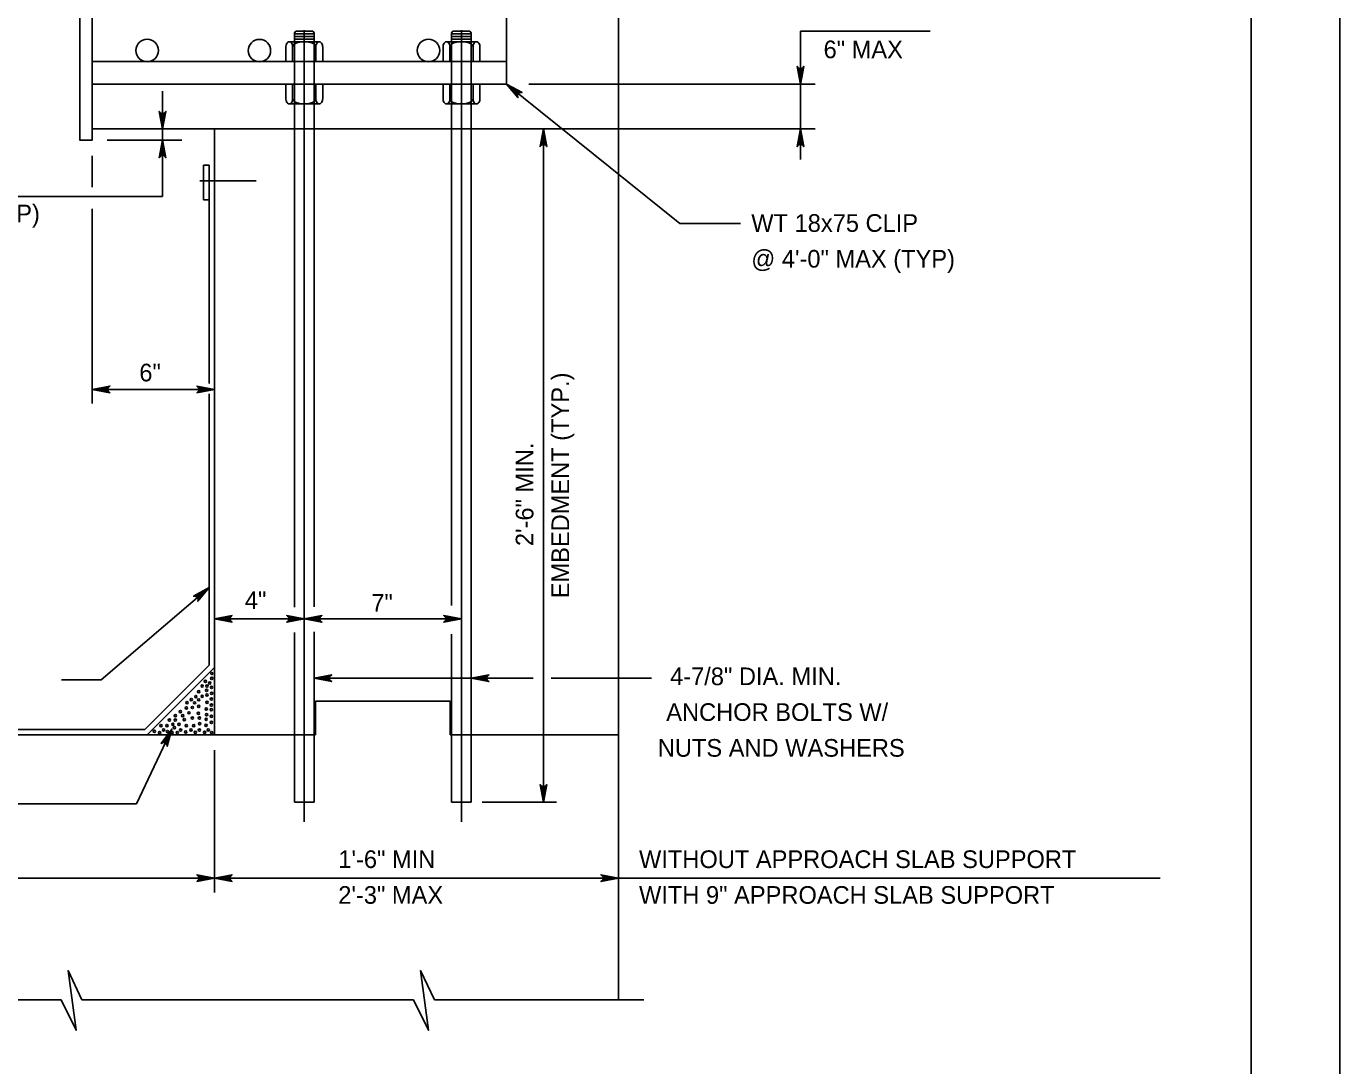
# Model space of a CAD drawing. Extents: x 636530 to 644067, y 294168 to 299122.
# Drawn here: x 642147.9 to 642370.8, y 295602.8 to 295779.3 of the extents above; entities that cross this region are included whole.
import ezdxf

# ---------------------------------------------------------------- set-up
doc = ezdxf.new("R2010")
doc.units = 0
doc.layers.add('1', color=7, linetype='Continuous')
doc.layers.add('PLT-BNDY', color=7, linetype='Continuous')

msp = doc.modelspace()

# ---------------------------------------------------------------- linework, layer by layer
at = {"layer": '1'}
for p, q in [((642355.78, 295371.48), (642355.78, 295935.48)), ((642248.39, 295830.45), (642248.39, 295614)), ((642229.34, 295789.26), (642229.34, 295769.49)), ((642193.38, 295778.2), (642193.61, 295778.49)), ((642193.38, 295778.2), (642193.38, 295776.66)), ((642193.61, 295778.49), (642196.49, 295778.49)), ((642195.05, 295778.65), (642195.05, 295644.22)), ((642196.71, 295778.2), (642196.49, 295778.49)), ((642196.71, 295778.2), (642196.71, 295776.66)), ((642220.05, 295778.2), (642220.27, 295778.49)), ((642220.05, 295778.2), (642220.05, 295776.66)), ((642220.27, 295778.49), (642223.15, 295778.49)), ((642221.71, 295778.65), (642221.71, 295644.22)), ((642223.38, 295778.2), (642223.15, 295778.49)), ((642223.38, 295778.2), (642223.38, 295776.66)), ((642279.26, 295756.7), (642279.26, 295778.44)), ((642279.26, 295778.44), (642301.25, 295778.44)), ((642191.93, 295773.3), (642191.93, 295775.86)), ((642192.5, 295776.66), (642197.59, 295776.66)), ((642193.07, 295773.3), (642193.07, 295775.86)), ((642193.38, 295778.03), (642196.71, 295778.03)), ((642193.38, 295777.57), (642196.71, 295777.57)), ((642193.38, 295777.11), (642196.71, 295777.11)), ((642193.38, 295776.66), (642193.38, 295766.13)), ((642196.71, 295776.66), (642196.71, 295766.13)), ((642197.02, 295773.3), (642197.02, 295775.86)), ((642198.17, 295773.3), (642198.17, 295775.86)), ((642218.59, 295773.3), (642218.59, 295775.86)), ((642219.17, 295776.66), (642224.26, 295776.66)), ((642219.74, 295773.3), (642219.74, 295775.86)), ((642220.05, 295778.03), (642223.38, 295778.03)), ((642220.05, 295777.57), (642223.38, 295777.57)), ((642220.05, 295777.11), (642223.38, 295777.11)), ((642220.05, 295776.66), (642220.05, 295766.13)), ((642223.38, 295776.66), (642223.38, 295766.13)), ((642223.69, 295773.3), (642223.69, 295775.86)), ((642224.83, 295773.3), (642224.83, 295775.86)), ((642159.07, 295773.3), (642229.34, 295773.3)), ((642191.93, 295773.3), (642198.17, 295773.3)), ((642218.59, 295773.3), (642224.83, 295773.3)), ((642159.07, 295769.49), (642229.34, 295769.49)), ((642191.93, 295769.49), (642191.93, 295766.92)), ((642193.07, 295769.49), (642193.07, 295766.92)), ((642197.02, 295769.49), (642197.02, 295766.92)), ((642198.17, 295769.49), (642198.17, 295766.92)), ((642218.59, 295769.49), (642218.59, 295766.92)), ((642219.74, 295769.49), (642219.74, 295766.92)), ((642223.69, 295769.49), (642223.69, 295766.92)), ((642224.83, 295769.49), (642224.83, 295766.92)), ((642258.77, 295745.81), (642229.34, 295769.49)), ((642233.15, 295769.49), (642281.77, 295769.49)), ((642170.99, 295750.39), (642170.99, 295768.25)), ((642192.5, 295766.13), (642197.59, 295766.13)), ((642193.38, 295766.13), (642193.38, 295680.64)), ((642196.71, 295766.13), (642196.71, 295680.72)), ((642219.17, 295766.13), (642224.26, 295766.13)), ((642220.05, 295766.13), (642220.05, 295680.96)), ((642223.38, 295766.13), (642223.38, 295647.57)), ((642159.07, 295761.87), (642179.81, 295761.87)), ((642179.81, 295761.87), (642179.81, 295659)), ((642179.81, 295761.87), (642248.39, 295761.87)), ((642235.64, 295647.57), (642235.64, 295761.87)), ((642248.39, 295761.87), (642281.77, 295761.87)), ((642174.26, 295759.96), (642161.59, 295759.96)), ((642159.07, 295751.97), (642159.07, 295757.3)), ((642177.97, 295755.74), (642177.97, 295749.8)), ((642178.88, 295755.74), (642177.97, 295755.74)), ((642178.88, 295755.74), (642178.88, 295718.65)), ((642177.3, 295753.08), (642186.9, 295753.08)), ((642170.99, 295750.39), (642123.55, 295750.39)), ((642178.88, 295749.8), (642177.97, 295749.8)), ((642159.07, 295715.23), (642159.07, 295748.29)), ((642258.77, 295745.81), (642269.09, 295745.81)), ((642179.81, 295717.63), (642159.07, 295717.63)), ((642178.88, 295716.87), (642178.88, 295670.81)), ((642160.57, 295668.31), (642178.88, 295684.03)), ((642179.81, 295678.68), (642221.71, 295678.68)), ((642193.38, 295676.34), (642193.38, 295647.57)), ((642196.71, 295676.49), (642196.71, 295647.57)), ((642220.05, 295676.1), (642220.05, 295647.57)), ((642167.99, 295659.92), (642178.88, 295670.81)), ((642179.81, 295670.43), (642168.38, 295659)), ((642153.86, 295668.31), (642160.57, 295668.31)), ((642196.71, 295668.6), (642233.91, 295668.6)), ((642236.96, 295668.6), (642253.96, 295668.6)), ((642219.82, 295664.71), (642196.96, 295664.71)), ((642196.96, 295664.71), (642196.96, 295659)), ((642219.82, 295664.71), (642219.82, 295659)), ((642167.99, 295659.92), (642069.98, 295659.92)), ((642166.59, 295647.26), (642172.54, 295659.97)), ((642058.17, 295659), (642179.81, 295659)), ((642196.96, 295659), (642179.81, 295659)), ((642248.39, 295659), (642219.82, 295659)), ((642179.81, 295656.38), (642179.81, 295632.23)), ((642135.77, 295647.26), (642166.59, 295647.26)), ((642193.38, 295647.57), (642196.71, 295647.57)), ((642220.05, 295647.57), (642223.38, 295647.57)), ((642225.24, 295647.57), (642237.87, 295647.57)), ((642058.17, 295634.66), (642179.81, 295634.66)), ((642179.81, 295634.66), (642248.39, 295634.66)), ((642248.39, 295634.66), (642340.3, 295634.66)), ((642097.49, 295614), (642153.79, 295614)), ((642157.31, 295614), (642213.6, 295614)), ((642217.12, 295614), (642252.7, 295614))]:
    msp.add_line(p, q, dxfattribs=at)
for points in [[(642159.07, 295824.83), (642159.07, 295759.96), (642156.95, 295759.96), (642156.95, 295824.83)], [(642156.95, 295759.96), (642156.95, 295824.83), (642159.07, 295824.83), (642159.07, 295759.96)]]:
    msp.add_lwpolyline(points, close=True, dxfattribs=at)
for points in [[(642279.26, 295769.49), (642279.82, 295772.47), (642279.66, 295772.24), (642279.46, 295772.12), (642279.26, 295772.09), (642279.06, 295772.12), (642278.86, 295772.24), (642278.7, 295772.47), (642279.26, 295769.49), (642278.86, 295772.24), (642279.06, 295772.12), (642279.26, 295769.49), (642279.26, 295772.09), (642279.46, 295772.12), (642279.26, 295769.49), (642279.66, 295772.24)], [(642229.34, 295769.49), (642232.01, 295768.05), (642231.87, 295768.06), (642231.73, 295768.07), (642231.62, 295768.03), (642231.51, 295767.99), (642231.44, 295767.93), (642231.36, 295767.86), (642231.31, 295767.77), (642231.26, 295767.68), (642231.25, 295767.57), (642231.23, 295767.45), (642231.27, 295767.32), (642231.31, 295767.18), (642229.34, 295769.49), (642231.27, 295767.32), (642231.23, 295767.45), (642229.34, 295769.49), (642231.25, 295767.57), (642231.26, 295767.68), (642229.34, 295769.49), (642231.31, 295767.77), (642231.36, 295767.86), (642229.34, 295769.49), (642231.44, 295767.93), (642231.51, 295767.99), (642229.34, 295769.49), (642231.62, 295768.03), (642231.73, 295768.07), (642229.34, 295769.49), (642231.87, 295768.06)], [(642170.99, 295761.87), (642170.43, 295764.85), (642170.51, 295764.73), (642170.59, 295764.62), (642170.69, 295764.56), (642170.79, 295764.5), (642170.89, 295764.48), (642170.99, 295764.47), (642171.09, 295764.48), (642171.19, 295764.5), (642171.29, 295764.56), (642171.39, 295764.62), (642171.47, 295764.73), (642171.55, 295764.85), (642170.99, 295761.87), (642171.47, 295764.73), (642171.39, 295764.62), (642170.99, 295761.87), (642171.29, 295764.56), (642171.19, 295764.5), (642170.99, 295761.87), (642171.09, 295764.48), (642170.99, 295764.47), (642170.99, 295761.87), (642170.89, 295764.48), (642170.79, 295764.5), (642170.99, 295761.87), (642170.69, 295764.56), (642170.59, 295764.62), (642170.99, 295761.87), (642170.51, 295764.73)], [(642235.64, 295761.87), (642236.2, 295758.88), (642236.12, 295759), (642236.04, 295759.11), (642235.94, 295759.17), (642235.84, 295759.23), (642235.74, 295759.25), (642235.64, 295759.27), (642235.54, 295759.25), (642235.44, 295759.23), (642235.34, 295759.17), (642235.24, 295759.11), (642235.16, 295759), (642235.08, 295758.88), (642235.64, 295761.87), (642235.16, 295759), (642235.24, 295759.11), (642235.64, 295761.87), (642235.34, 295759.17), (642235.44, 295759.23), (642235.64, 295761.87), (642235.54, 295759.25), (642235.64, 295759.27), (642235.64, 295761.87), (642235.74, 295759.25), (642235.84, 295759.23), (642235.64, 295761.87), (642235.94, 295759.17), (642236.04, 295759.11), (642235.64, 295761.87), (642236.12, 295759)], [(642279.26, 295761.87), (642278.7, 295758.88), (642278.86, 295759.11), (642279.06, 295759.23), (642279.26, 295759.27), (642279.46, 295759.23), (642279.66, 295759.11), (642279.82, 295758.88), (642279.26, 295761.87), (642279.66, 295759.11), (642279.46, 295759.23), (642279.26, 295761.87), (642279.26, 295759.27), (642279.06, 295759.23), (642279.26, 295761.87), (642278.86, 295759.11)], [(642170.99, 295759.96), (642171.55, 295756.98), (642171.47, 295757.09), (642171.39, 295757.21), (642171.29, 295757.27), (642171.19, 295757.33), (642171.09, 295757.34), (642170.99, 295757.36), (642170.89, 295757.34), (642170.79, 295757.33), (642170.69, 295757.27), (642170.59, 295757.21), (642170.51, 295757.09), (642170.43, 295756.98), (642170.99, 295759.96), (642170.51, 295757.09), (642170.59, 295757.21), (642170.99, 295759.96), (642170.69, 295757.27), (642170.79, 295757.33), (642170.99, 295759.96), (642170.89, 295757.34), (642170.99, 295757.36), (642170.99, 295759.96), (642171.09, 295757.34), (642171.19, 295757.33), (642170.99, 295759.96), (642171.29, 295757.27), (642171.39, 295757.21), (642170.99, 295759.96), (642171.47, 295757.09)], [(642159.07, 295717.63), (642162.06, 295717.07), (642161.94, 295717.15), (642161.83, 295717.23), (642161.77, 295717.33), (642161.71, 295717.43), (642161.69, 295717.53), (642161.67, 295717.63), (642161.69, 295717.73), (642161.71, 295717.83), (642161.77, 295717.93), (642161.83, 295718.03), (642161.94, 295718.11), (642162.06, 295718.19), (642159.07, 295717.63), (642161.94, 295718.11), (642161.83, 295718.03), (642159.07, 295717.63), (642161.77, 295717.93), (642161.71, 295717.83), (642159.07, 295717.63), (642161.69, 295717.73), (642161.67, 295717.63), (642159.07, 295717.63), (642161.69, 295717.53), (642161.71, 295717.43), (642159.07, 295717.63), (642161.77, 295717.33), (642161.83, 295717.23), (642159.07, 295717.63), (642161.94, 295717.15)], [(642179.81, 295717.63), (642176.82, 295718.19), (642176.94, 295718.11), (642177.05, 295718.03), (642177.11, 295717.93), (642177.17, 295717.83), (642177.19, 295717.73), (642177.21, 295717.63), (642177.19, 295717.53), (642177.17, 295717.43), (642177.11, 295717.33), (642177.05, 295717.23), (642176.94, 295717.15), (642176.82, 295717.07), (642179.81, 295717.63), (642176.94, 295717.15), (642177.05, 295717.23), (642179.81, 295717.63), (642177.11, 295717.33), (642177.17, 295717.43), (642179.81, 295717.63), (642177.19, 295717.53), (642177.21, 295717.63), (642179.81, 295717.63), (642177.19, 295717.73), (642177.17, 295717.83), (642179.81, 295717.63), (642177.11, 295717.93), (642177.05, 295718.03), (642179.81, 295717.63), (642176.94, 295718.11)], [(642178.88, 295684.03), (642176.98, 295681.66), (642177.02, 295681.8), (642177.05, 295681.93), (642177.03, 295682.05), (642177.01, 295682.16), (642176.96, 295682.25), (642176.91, 295682.34), (642176.83, 295682.4), (642176.75, 295682.47), (642176.64, 295682.5), (642176.53, 295682.54), (642176.39, 295682.53), (642176.25, 295682.51), (642178.88, 295684.03), (642176.39, 295682.53), (642176.53, 295682.54), (642178.88, 295684.03), (642176.64, 295682.5), (642176.75, 295682.47), (642178.88, 295684.03), (642176.83, 295682.4), (642176.91, 295682.34), (642178.88, 295684.03), (642176.96, 295682.25), (642177.01, 295682.16), (642178.88, 295684.03), (642177.03, 295682.05), (642177.05, 295681.93), (642178.88, 295684.03), (642177.02, 295681.8)], [(642179.81, 295678.68), (642182.79, 295679.23), (642182.67, 295679.15), (642182.56, 295679.08), (642182.5, 295678.98), (642182.44, 295678.88), (642182.42, 295678.78), (642182.41, 295678.68), (642182.42, 295678.58), (642182.44, 295678.48), (642182.5, 295678.38), (642182.56, 295678.28), (642182.67, 295678.2), (642182.79, 295678.12), (642179.81, 295678.68), (642182.67, 295678.2), (642182.56, 295678.28), (642179.81, 295678.68), (642182.5, 295678.38), (642182.44, 295678.48), (642179.81, 295678.68), (642182.42, 295678.58), (642182.41, 295678.68), (642179.81, 295678.68), (642182.42, 295678.78), (642182.44, 295678.88), (642179.81, 295678.68), (642182.5, 295678.98), (642182.56, 295679.08), (642179.81, 295678.68), (642182.67, 295679.15)], [(642195.05, 295678.68), (642192.06, 295678.12), (642192.18, 295678.2), (642192.29, 295678.28), (642192.35, 295678.38), (642192.41, 295678.48), (642192.43, 295678.58), (642192.45, 295678.68), (642192.43, 295678.78), (642192.41, 295678.88), (642192.35, 295678.98), (642192.29, 295679.08), (642192.18, 295679.15), (642192.06, 295679.23), (642195.05, 295678.68), (642192.18, 295679.15), (642192.29, 295679.08), (642195.05, 295678.68), (642192.35, 295678.98), (642192.41, 295678.88), (642195.05, 295678.68), (642192.43, 295678.78), (642192.45, 295678.68), (642195.05, 295678.68), (642192.43, 295678.58), (642192.41, 295678.48), (642195.05, 295678.68), (642192.35, 295678.38), (642192.29, 295678.28), (642195.05, 295678.68), (642192.18, 295678.2)], [(642195.05, 295678.68), (642198.03, 295679.23), (642197.91, 295679.15), (642197.8, 295679.08), (642197.74, 295678.98), (642197.68, 295678.88), (642197.66, 295678.78), (642197.65, 295678.68), (642197.66, 295678.58), (642197.68, 295678.48), (642197.74, 295678.38), (642197.8, 295678.28), (642197.91, 295678.2), (642198.03, 295678.12), (642195.05, 295678.68), (642197.91, 295678.2), (642197.8, 295678.28), (642195.05, 295678.68), (642197.74, 295678.38), (642197.68, 295678.48), (642195.05, 295678.68), (642197.66, 295678.58), (642197.65, 295678.68), (642195.05, 295678.68), (642197.66, 295678.78), (642197.68, 295678.88), (642195.05, 295678.68), (642197.74, 295678.98), (642197.8, 295679.08), (642195.05, 295678.68), (642197.91, 295679.15)], [(642221.71, 295678.68), (642218.73, 295678.12), (642218.85, 295678.2), (642218.96, 295678.28), (642219.02, 295678.38), (642219.08, 295678.48), (642219.1, 295678.58), (642219.11, 295678.68), (642219.1, 295678.78), (642219.08, 295678.88), (642219.02, 295678.98), (642218.96, 295679.08), (642218.85, 295679.15), (642218.73, 295679.23), (642221.71, 295678.68), (642218.85, 295679.15), (642218.96, 295679.08), (642221.71, 295678.68), (642219.02, 295678.98), (642219.08, 295678.88), (642221.71, 295678.68), (642219.1, 295678.78), (642219.11, 295678.68), (642221.71, 295678.68), (642219.1, 295678.58), (642219.08, 295678.48), (642221.71, 295678.68), (642219.02, 295678.38), (642218.96, 295678.28), (642221.71, 295678.68), (642218.85, 295678.2)], [(642196.71, 295668.6), (642199.7, 295669.16), (642199.58, 295669.08), (642199.47, 295669), (642199.41, 295668.9), (642199.35, 295668.8), (642199.33, 295668.7), (642199.31, 295668.6), (642199.33, 295668.5), (642199.35, 295668.4), (642199.41, 295668.3), (642199.47, 295668.2), (642199.58, 295668.12), (642199.7, 295668.04), (642196.71, 295668.6), (642199.58, 295668.12), (642199.47, 295668.2), (642196.71, 295668.6), (642199.41, 295668.3), (642199.35, 295668.4), (642196.71, 295668.6), (642199.33, 295668.5), (642199.31, 295668.6), (642196.71, 295668.6), (642199.33, 295668.7), (642199.35, 295668.8), (642196.71, 295668.6), (642199.41, 295668.9), (642199.47, 295669), (642196.71, 295668.6), (642199.58, 295669.08)], [(642223.38, 295668.6), (642226.37, 295669.16), (642226.25, 295669.08), (642226.14, 295669), (642226.08, 295668.9), (642226.02, 295668.8), (642226, 295668.7), (642225.98, 295668.6), (642226, 295668.5), (642226.02, 295668.4), (642226.08, 295668.3), (642226.14, 295668.2), (642226.25, 295668.12), (642226.37, 295668.04), (642223.38, 295668.6), (642226.25, 295668.12), (642226.14, 295668.2), (642223.38, 295668.6), (642226.08, 295668.3), (642226.02, 295668.4), (642223.38, 295668.6), (642226, 295668.5), (642225.98, 295668.6), (642223.38, 295668.6), (642226, 295668.7), (642226.02, 295668.8), (642223.38, 295668.6), (642226.08, 295668.9), (642226.14, 295669), (642223.38, 295668.6), (642226.25, 295669.08)], [(642172.54, 295659.97), (642171.79, 295657.04), (642171.76, 295657.17), (642171.74, 295657.31), (642171.67, 295657.41), (642171.61, 295657.5), (642171.52, 295657.56), (642171.44, 295657.62), (642171.34, 295657.65), (642171.25, 295657.67), (642171.13, 295657.66), (642171.01, 295657.65), (642170.89, 295657.58), (642170.77, 295657.51), (642172.54, 295659.97), (642170.89, 295657.58), (642171.01, 295657.65), (642172.54, 295659.97), (642171.13, 295657.66), (642171.25, 295657.67), (642172.54, 295659.97), (642171.34, 295657.65), (642171.44, 295657.62), (642172.54, 295659.97), (642171.52, 295657.56), (642171.61, 295657.5), (642172.54, 295659.97), (642171.67, 295657.41), (642171.74, 295657.31), (642172.54, 295659.97), (642171.76, 295657.17)], [(642235.64, 295647.57), (642235.08, 295650.55), (642235.16, 295650.43), (642235.24, 295650.32), (642235.34, 295650.26), (642235.44, 295650.2), (642235.54, 295650.18), (642235.64, 295650.17), (642235.74, 295650.18), (642235.84, 295650.2), (642235.94, 295650.26), (642236.04, 295650.32), (642236.12, 295650.43), (642236.2, 295650.55), (642235.64, 295647.57), (642236.12, 295650.43), (642236.04, 295650.32), (642235.64, 295647.57), (642235.94, 295650.26), (642235.84, 295650.2), (642235.64, 295647.57), (642235.74, 295650.18), (642235.64, 295650.17), (642235.64, 295647.57), (642235.54, 295650.18), (642235.44, 295650.2), (642235.64, 295647.57), (642235.34, 295650.26), (642235.24, 295650.32), (642235.64, 295647.57), (642235.16, 295650.43)], [(642179.81, 295634.66), (642176.82, 295635.22), (642176.94, 295635.14), (642177.05, 295635.06), (642177.11, 295634.96), (642177.17, 295634.86), (642177.19, 295634.76), (642177.21, 295634.66), (642177.19, 295634.56), (642177.17, 295634.46), (642177.11, 295634.36), (642177.05, 295634.26), (642176.94, 295634.18), (642176.82, 295634.1), (642179.81, 295634.66), (642176.94, 295634.18), (642177.05, 295634.26), (642179.81, 295634.66), (642177.11, 295634.36), (642177.17, 295634.46), (642179.81, 295634.66), (642177.19, 295634.56), (642177.21, 295634.66), (642179.81, 295634.66), (642177.19, 295634.76), (642177.17, 295634.86), (642179.81, 295634.66), (642177.11, 295634.96), (642177.05, 295635.06), (642179.81, 295634.66), (642176.94, 295635.14)], [(642179.81, 295634.66), (642182.79, 295635.22), (642182.67, 295635.14), (642182.56, 295635.06), (642182.5, 295634.96), (642182.44, 295634.86), (642182.42, 295634.76), (642182.41, 295634.66), (642182.42, 295634.56), (642182.44, 295634.46), (642182.5, 295634.36), (642182.56, 295634.26), (642182.67, 295634.18), (642182.79, 295634.1), (642179.81, 295634.66), (642182.67, 295634.18), (642182.56, 295634.26), (642179.81, 295634.66), (642182.5, 295634.36), (642182.44, 295634.46), (642179.81, 295634.66), (642182.42, 295634.56), (642182.41, 295634.66), (642179.81, 295634.66), (642182.42, 295634.76), (642182.44, 295634.86), (642179.81, 295634.66), (642182.5, 295634.96), (642182.56, 295635.06), (642179.81, 295634.66), (642182.67, 295635.14)], [(642248.39, 295634.66), (642245.4, 295634.1), (642245.52, 295634.18), (642245.63, 295634.26), (642245.69, 295634.36), (642245.75, 295634.46), (642245.77, 295634.56), (642245.79, 295634.66), (642245.77, 295634.76), (642245.75, 295634.86), (642245.69, 295634.96), (642245.63, 295635.06), (642245.52, 295635.14), (642245.4, 295635.22), (642248.39, 295634.66), (642245.52, 295635.14), (642245.63, 295635.06), (642248.39, 295634.66), (642245.69, 295634.96), (642245.75, 295634.86), (642248.39, 295634.66), (642245.77, 295634.76), (642245.79, 295634.66), (642248.39, 295634.66), (642245.77, 295634.56), (642245.75, 295634.46), (642248.39, 295634.66), (642245.69, 295634.36), (642245.63, 295634.26), (642248.39, 295634.66), (642245.52, 295634.18)], [(642153.79, 295614), (642156.33, 295608.82), (642154.95, 295618.96), (642157.31, 295614)], [(642213.6, 295614), (642216.14, 295608.82), (642214.76, 295618.96), (642217.12, 295614)]]:
    msp.add_lwpolyline(points, dxfattribs=at)
for centre, radius in [((642168.38, 295775.19), 1.91), ((642187.43, 295775.16), 1.91), ((642216.12, 295775.19), 1.91), ((642179.36, 295669.4), 0.193), ((642177.72, 295667.27), 0.193), ((642178.27, 295668.08), 0.193), ((642178.46, 295666.53), 0.193), ((642178.53, 295667.27), 0.193), ((642179.01, 295667.77), 0.193), ((642179.3, 295667.03), 0.193), ((642179.34, 295668.57), 0.193), ((642175.13, 295664.47), 0.193), ((642175.13, 295664.47), 0.193), ((642175.86, 295664.97), 0.193), ((642176.43, 295664.42), 0.193), ((642176.64, 295665.49), 0.193), ((642177.13, 295664.93), 0.193), ((642177.14, 295666.3), 0.193), ((642177.72, 295665.54), 0.193), ((642178.52, 295665.76), 0.193), ((642178.55, 295664.52), 0.193), ((642179.29, 295665.07), 0.193), ((642179.31, 295666.03), 0.193), ((642173.17, 295662.22), 0.193), ((642174.03, 295662.94), 0.193), ((642174.42, 295662.22), 0.193), ((642175.05, 295663.56), 0.193), ((642175.48, 295662.72), 0.193), ((642176.06, 295663.63), 0.193), ((642177.08, 295662.66), 0.193), ((642177.14, 295663.81), 0.193), ((642178.41, 295663.38), 0.193), ((642178.46, 295662.39), 0.193), ((642179.25, 295663.26), 0.193), ((642179.29, 295662.14), 0.193), ((642179.29, 295664.04), 0.193), ((642170.71, 295660.55), 0.193), ((642171.18, 295659.82), 0.193), ((642171.73, 295660.55), 0.193), ((642172.15, 295661.5), 0.193), ((642172.74, 295660.78), 0.193), ((642173.01, 295660.2), 0.193), ((642173.16, 295661.5), 0.193), ((642173.77, 295660.78), 0.193), ((642174.05, 295659.8), 0.193), ((642174.67, 295661.57), 0.193), ((642175.01, 295660.56), 0.193), ((642175.81, 295659.82), 0.193), ((642176.05, 295661.84), 0.193), ((642176.29, 295660.53), 0.193), ((642177.24, 295661.84), 0.193), ((642177.24, 295659.8), 0.193), ((642177.29, 295660.87), 0.193), ((642178.38, 295660.59), 0.193), ((642178.39, 295661.6), 0.193), ((642178.76, 295659.83), 0.193), ((642179.28, 295661.09), 0.193), ((642169.6, 295659.59), 0.193), ((642170.49, 295659.35), 0.193), ((642171.83, 295659.54), 0.193), ((642172.61, 295659.35), 0.193), ((642173.49, 295659.38), 0.193), ((642174.93, 295659.49), 0.193), ((642176.55, 295659.41), 0.193), ((642178.12, 295659.41), 0.193), ((642179.33, 295659.37), 0.193)]:
    msp.add_circle(centre, radius, dxfattribs=at)
for centre, major_axis, ratio, start_param, end_param in [((642192.5, 295775.86), (0, -0.796), 0.721686, 1.570796, 4.712389), ((642195.05, 295775.86), (-1.97, 0), 0.403616, 3.141593, 6.283185), ((642197.59, 295775.86), (0, -0.796), 0.721686, 1.570796, 4.712389), ((642219.17, 295775.86), (0, -0.796), 0.721686, 1.570796, 4.712389), ((642221.71, 295775.86), (-1.97, 0), 0.403616, 3.141593, 6.283185), ((642224.26, 295775.86), (0, -0.796), 0.721686, 1.570796, 4.712389), ((642192.5, 295766.92), (0, -0.796), 0.721686, 4.712389, 7.853982), ((642195.05, 295766.92), (-1.97, 0), 0.403616, 0, 3.141593), ((642197.59, 295766.92), (0, -0.796), 0.721686, 4.712389, 7.853982), ((642219.17, 295766.92), (0, -0.796), 0.721686, 4.712389, 7.853982), ((642221.71, 295766.92), (-1.97, 0), 0.403616, 0, 3.141593), ((642224.26, 295766.92), (0, -0.796), 0.721686, 4.712389, 7.853982)]:
    msp.add_ellipse(centre, major_axis=major_axis, ratio=ratio, start_param=start_param, end_param=end_param, dxfattribs=at)
at = {"layer": 'PLT-BNDY'}
msp.add_lwpolyline([(641529.78, 295950.48), (642370.78, 295950.48), (642370.78, 295356.48), (641529.78, 295356.48)], close=True, dxfattribs=at)

# ---------------------------------------------------------------- texts
at = {"layer": '1'}
for s, rotation, p in [('6" MAX', 360, (642283.18, 295773.87)), ('EMBEDMENT (TYP.)', 90, (642240, 295682.17)), ('2\'-6" MIN.', 90, (642233.93, 295691.03))]:
    msp.add_text(s, height=3, rotation=rotation, dxfattribs=at).set_placement(p)
for s, p in [('NOTCH (TYP)', (642124.32, 295746.01)), ('WT 18x75 CLIP', (642270.91, 295744.39)), ('@ 4\'-0" MAX (TYP)', (642270.91, 295738.32)), ('6"', (642167.05, 295719)), ('4"', (642184.96, 295680.35)), ('7"', (642206.42, 295679.88)), ('4-7/8" DIA. MIN.', (642257.13, 295667.42)), ('ANCHOR BOLTS W/', (642256.48, 295661.35)), ('NUTS AND WASHERS', (642255.05, 295655.27)), ('1\'-6" MIN', (642200.83, 295636.37)), ('WITHOUT APPROACH SLAB SUPPORT', (642251.86, 295636.37)), ('2\'-3" MAX', (642200.82, 295630.3)), ('WITH 9" APPROACH SLAB SUPPORT', (642251.86, 295630.3))]:
    msp.add_text(s, height=3, dxfattribs=at).set_placement(p)

doc.saveas('drawing.dxf')
